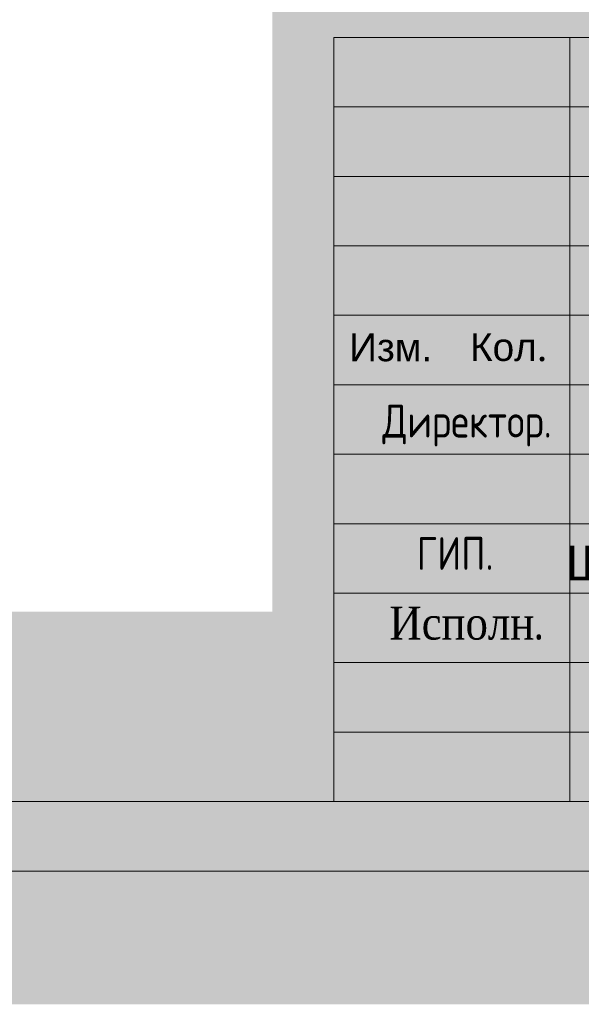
# Model space of a CAD drawing. Header units: millimetres. Extents: x 918404 to 1362154, y 4120617 to 4364104.
# Tile 274 of 649: x 1068572 to 1072616, y 4225433 to 4232519. Entities that reach past the tile are written whole.
import ezdxf

# ---------------------------------------------------------------- set-up
doc = ezdxf.new("R2010")
doc.units = ezdxf.units.MM
doc.header["$MEASUREMENT"] = 0
for name, color, linetype, lineweight in [('0_Ном._пера__174', 174, 'Continuous', 18), ('0_Ном._пера__255', 255, 'Continuous', 18), ('0_Ном._пера__7', 7, 'Continuous', 18), ('Text blocks_Ном._пера__1_Ном._пера__7', 7, 'Continuous', 18), ('TTT_Ном._пера__7', 7, 'Continuous', 18)]:
    doc.layers.add(name, color=color, linetype=linetype, lineweight=lineweight)
doc.styles.add('СГЕНЕРИР_СТИЛЬ_1', font='arial.ttf')
doc.styles.add('СГЕНЕРИР_СТИЛЬ_14', font='cambria.ttc')
doc.styles.add('СГЕНЕРИР_СТИЛЬ_5', font='times.ttf')
doc.styles.add('СГЕНЕРИР_СТИЛЬ_7', font='txt')

msp = doc.modelspace()

# ---------------------------------------------------------------- hatches: boundary and pattern name
at = {"layer": '0_Ном._пера__255', "linetype": 'Continuous'}
h = msp.add_hatch(color=256, dxfattribs=at)
h.paths.add_polyline_path([(1047143.2, 4257928.4), (1047143.2, 4225432.6), (1090001.6, 4225432.6), (1090001.6, 4257928.4)])
h.paths.add_polyline_path([(1050184.7, 4250722.4), (1050184.7, 4254656.7), (1062299, 4254656.7), (1062299, 4253559.8), (1067982.1, 4253559.8), (1067982.1, 4254677.4), (1074529.5, 4254677.4), (1074529.5, 4252724.9), (1074529.5, 4232896), (1074221.3, 4232896), (1074221.3, 4232970.8), (1070392.6, 4232970.8), (1070392.6, 4228259.4), (1050184.7, 4228259.4)], flags=0)

# ---------------------------------------------------------------- linework, layer by layer
at = {"layer": '0_Ном._пера__174', "linetype": 'Continuous', "flags": 128}
for points in [[(1047833.9, 4255671.6), (1089834.8, 4255671.6), (1089834.8, 4226391.6), (1047833.9, 4226391.6)], [(1049833.9, 4255171.6), (1089334.8, 4255171.6), (1089334.8, 4226891.6), (1049833.9, 4226891.6)]]:
    msp.add_lwpolyline(points, close=True, dxfattribs=at)
at = {"layer": '0_Ном._пера__7', "linetype": 'Continuous'}
for p, q in [((1089334.8, 4232391.6), (1070834.8, 4232391.6)), ((1070834.8, 4232391.6), (1070834.8, 4226891.6)), ((1072534.8, 4232391.6), (1072534.8, 4226891.6)), ((1077334.8, 4231891.6), (1070834.8, 4231891.6)), ((1089334.8, 4231391.6), (1070834.8, 4231391.6)), ((1077334.8, 4230891.6), (1070834.8, 4230891.6)), ((1077334.8, 4230391.6), (1070834.8, 4230391.6)), ((1089334.8, 4229891.6), (1070834.8, 4229891.6)), ((1077334.8, 4229391.6), (1070834.8, 4229391.6)), ((1077334.8, 4228891.6), (1070834.8, 4228891.6)), ((1089334.8, 4228391.6), (1070834.8, 4228391.6)), ((1077334.8, 4227891.6), (1070834.8, 4227891.6)), ((1077334.8, 4227391.6), (1070834.8, 4227391.6))]:
    msp.add_line(p, q, dxfattribs=at)

# ---------------------------------------------------------------- texts
at = {"layer": '0_Ном._пера__7', "linetype": 'Continuous', "char_height": 200, "attachment_point": 1, "style": 'СГЕНЕРИР_СТИЛЬ_1'}
for s, insert in [('{Изм.}', (1070944.5, 4230261.3)), ('\\A1;{\\fArial|b0|i0|c204|p38;Кол\\fTimes New Roman|b0|i0|c204|p22;.}', (1071815, 4230263.1))]:
    msp.add_mtext(s, dxfattribs=dict(at, insert=insert))
at = {"layer": 'Text blocks_Ном._пера__1_Ном._пера__7', "linetype": 'Continuous', "insert": (1073627.6, 4228733.1), "char_height": 250, "attachment_point": 2, "style": 'СГЕНЕРИР_СТИЛЬ_7'}
msp.add_mtext('{Шомуратов М.}', dxfattribs=at)
at = {"layer": 'TTT_Ном._пера__7', "linetype": 'Continuous', "char_height": 237.175, "attachment_point": 2}
for s, insert, style in [('{\\W0.900000x;  Директор.}', (1071723.7, 4229749), 'СГЕНЕРИР_СТИЛЬ_14'), ('{\\W0.900000x;ГИП.}', (1071707.9, 4228796.5), 'СГЕНЕРИР_СТИЛЬ_14'), ('\\A1;{\\W0.900000x;\\fTimes New Roman|b0|i1|c204|p22;  \\fTimes New Roman|b0|i0|c204|p22;Исполн\\fCambria|b0|i0|c204|p18;.}', (1071708.2, 4228294.8), 'СГЕНЕРИР_СТИЛЬ_5')]:
    msp.add_mtext(s, dxfattribs=dict(at, insert=insert, style=style))

doc.saveas('drawing.dxf')
